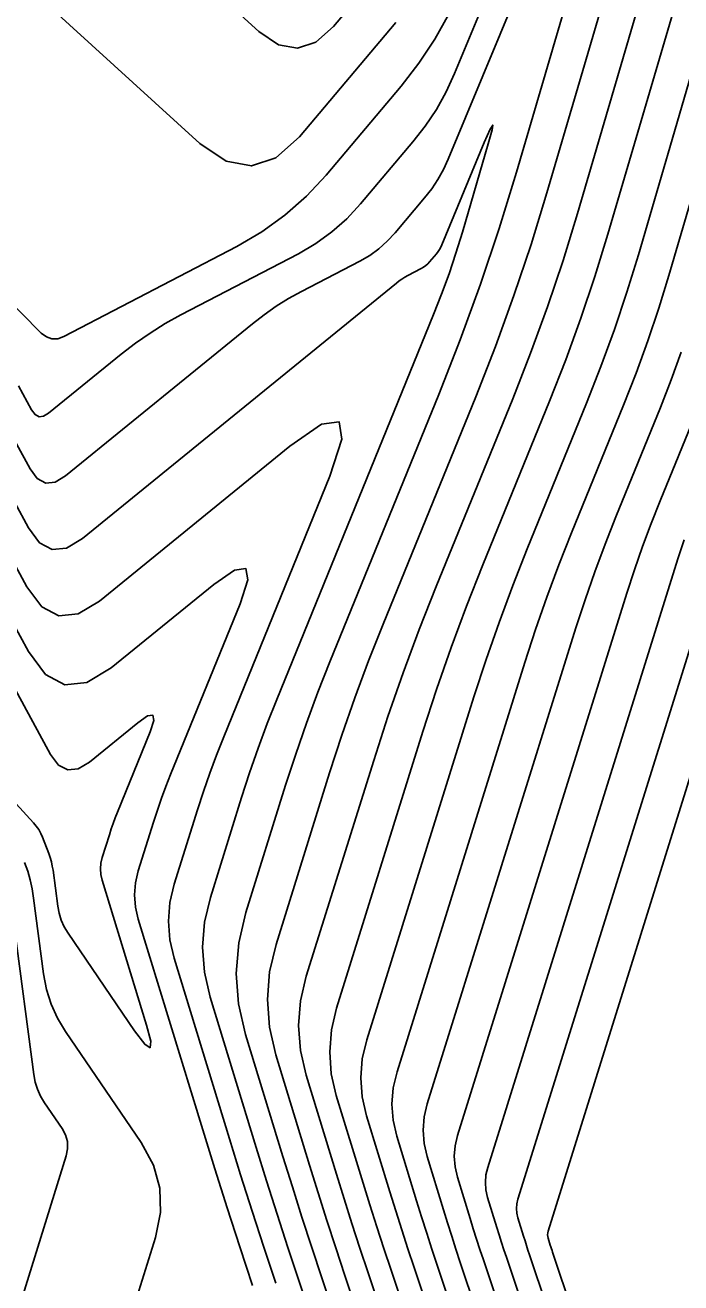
# Model space of a CAD drawing. Extents: x 1354696 to 1366163, y 660729 to 670380.
# Drawn here: x 1361854.8 to 1361871.94, y 664359.31 to 664392.18 of the extents above; entities that cross this region are included whole.
import ezdxf

# ---------------------------------------------------------------- set-up
doc = ezdxf.new("R2010")
doc.units = 0
doc.layers.add('R_Contours', color=7, linetype='Continuous')

msp = doc.modelspace()

# ---------------------------------------------------------------- linework, layer by layer
at = {"layer": 'R_Contours'}
for points in [[(1361854.219, 664381.889), (1361854.928, 664380.584), (1361855.118, 664380.328), (1361855.337, 664380.212), (1361855.583, 664380.236), (1361855.857, 664380.401), (1361860.74, 664384.376), (1361861.045, 664384.611), (1361861.361, 664384.831), (1361861.687, 664385.034), (1361862.025, 664385.22), (1361863.548, 664386.013), (1361863.805, 664386.163), (1361864.044, 664386.336), (1361864.264, 664386.531), (1361864.467, 664386.749), (1361865.241, 664387.666), (1361865.425, 664387.901), (1361865.589, 664388.149), (1361865.733, 664388.408), (1361865.858, 664388.679), (1361869.929, 664398.486)], [(1361870.631, 664398.528), (1361867.642, 664388.339), (1361867.189, 664386.866), (1361866.7, 664385.406), (1361866.173, 664383.958), (1361865.61, 664382.523), (1361862.767, 664375.544), (1361862.451, 664374.746), (1361862.153, 664373.941), (1361861.872, 664373.131), (1361861.607, 664372.315), (1361860.568, 664368.99), (1361860.381, 664368.194), (1361860.317, 664367.397), (1361860.377, 664366.601), (1361860.559, 664365.804), (1361861.536, 664362.614), (1361861.783, 664361.818), (1361862.035, 664361.023), (1361862.293, 664360.23), (1361862.555, 664359.439), (1361867.793, 664343.814)], [(1361855.08, 664397.321), (1361860.91, 664392.016), (1361861.423, 664391.668), (1361861.919, 664391.574), (1361862.398, 664391.732), (1361862.861, 664392.144), (1361864.752, 664394.385)], [(1361850.796, 664396.888), (1361859.368, 664389.089), (1361860.051, 664388.626), (1361860.712, 664388.5), (1361861.35, 664388.711), (1361861.966, 664389.26), (1361864.486, 664392.245)], [(1361854.631, 664382.75), (1361854.97, 664382.125), (1361855.061, 664382.003), (1361855.166, 664381.947), (1361855.284, 664381.959), (1361855.415, 664382.038), (1361857.314, 664383.584), (1361857.683, 664383.869), (1361858.065, 664384.134), (1361858.46, 664384.38), (1361858.868, 664384.605), (1361861.941, 664386.205), (1361862.395, 664386.47), (1361862.818, 664386.775), (1361863.208, 664387.121), (1361863.566, 664387.506), (1361864.934, 664389.127), (1361865.258, 664389.542), (1361865.548, 664389.979), (1361865.804, 664390.437), (1361866.024, 664390.916), (1361868.587, 664397.09)], [(1361871.054, 664396.716), (1361868.438, 664387.799), (1361868.023, 664386.449), (1361867.574, 664385.11), (1361867.092, 664383.783), (1361866.575, 664382.468), (1361864.155, 664376.527), (1361863.776, 664375.566), (1361863.416, 664374.597), (1361863.077, 664373.621), (1361862.758, 664372.638), (1361861.358, 664368.157), (1361861.189, 664367.436), (1361861.131, 664366.715), (1361861.185, 664365.993), (1361861.35, 664365.271), (1361862.235, 664362.382), (1361862.459, 664361.661), (1361862.687, 664360.941), (1361862.92, 664360.223), (1361863.158, 664359.506), (1361868.352, 664344.012)], [(1361871.477, 664394.905), (1361869.234, 664387.259), (1361868.857, 664386.031), (1361868.449, 664384.814), (1361868.01, 664383.608), (1361867.541, 664382.412), (1361865.544, 664377.51), (1361865.1, 664376.386), (1361864.679, 664375.253), (1361864.282, 664374.111), (1361863.91, 664372.96), (1361862.148, 664367.324), (1361861.997, 664366.678), (1361861.945, 664366.032), (1361861.993, 664365.385), (1361862.141, 664364.738), (1361862.934, 664362.15), (1361863.135, 664361.504), (1361863.339, 664360.859), (1361863.548, 664360.216), (1361863.761, 664359.573), (1361868.957, 664344.075)], [(1361850.292, 664393.034), (1361854.265, 664385.253), (1361854.355, 664385.092), (1361854.457, 664384.939), (1361854.57, 664384.795), (1361854.696, 664384.66), (1361855.22, 664384.134), (1361855.355, 664384.03), (1361855.499, 664383.98), (1361855.651, 664383.984), (1361855.811, 664384.043), (1361860.334, 664386.398), (1361860.986, 664386.778), (1361861.591, 664387.215), (1361862.151, 664387.71), (1361862.664, 664388.263), (1361864.626, 664390.587), (1361865.092, 664391.183), (1361865.508, 664391.81), (1361865.874, 664392.467)], [(1361871.9, 664393.093), (1361870.03, 664386.719), (1361869.691, 664385.614), (1361869.324, 664384.518), (1361868.929, 664383.433), (1361868.506, 664382.356), (1361866.76, 664378.071), (1361866.335, 664376.995), (1361865.933, 664375.911), (1361865.554, 664374.819), (1361865.197, 664373.719), (1361862.939, 664366.491), (1361862.804, 664365.92), (1361862.759, 664365.349), (1361862.801, 664364.777), (1361862.932, 664364.206), (1361863.633, 664361.918), (1361863.81, 664361.347), (1361863.991, 664360.777), (1361864.175, 664360.208), (1361864.364, 664359.641), (1361869.738, 664343.611)], [(1361872.323, 664391.281), (1361870.826, 664386.179), (1361870.525, 664385.197), (1361870.198, 664384.223), (1361869.847, 664383.257), (1361869.471, 664382.301), (1361867.919, 664378.491), (1361867.542, 664377.535), (1361867.184, 664376.571), (1361866.847, 664375.601), (1361866.53, 664374.622), (1361863.729, 664365.658), (1361863.612, 664365.162), (1361863.573, 664364.666), (1361863.61, 664364.17), (1361863.723, 664363.673), (1361864.332, 664361.686), (1361864.486, 664361.19), (1361864.643, 664360.695), (1361864.803, 664360.201), (1361864.967, 664359.708), (1361870.519, 664343.146)], [(1361872.823, 664389.731), (1361871.623, 664385.639), (1361871.358, 664384.779), (1361871.073, 664383.927), (1361870.766, 664383.082), (1361870.437, 664382.245), (1361869.079, 664378.911), (1361868.748, 664378.074), (1361868.435, 664377.231), (1361868.14, 664376.382), (1361867.863, 664375.526), (1361864.519, 664364.825), (1361864.42, 664364.404), (1361864.386, 664363.983), (1361864.418, 664363.562), (1361864.514, 664363.14), (1361865.031, 664361.454), (1361865.161, 664361.033), (1361865.295, 664360.613), (1361865.431, 664360.194), (1361865.569, 664359.776), (1361871.3, 664342.682)], [(1361853.808, 664381.027), (1361854.886, 664379.043), (1361855.176, 664378.654), (1361855.508, 664378.477), (1361855.883, 664378.514), (1361856.3, 664378.764), (1361864.501, 664385.44), (1361864.572, 664385.494), (1361864.645, 664385.545), (1361864.721, 664385.593), (1361864.8, 664385.636), (1361865.154, 664385.821), (1361865.214, 664385.856), (1361865.27, 664385.896), (1361865.321, 664385.941), (1361865.368, 664385.992), (1361865.548, 664386.206), (1361865.591, 664386.26), (1361865.629, 664386.318), (1361865.663, 664386.378), (1361865.692, 664386.441), (1361866.8, 664389.112), (1361866.952, 664389.459), (1361867.02, 664389.569), (1361867.003, 664389.441), (1361866.903, 664389.075), (1361866.226, 664386.766), (1361866.059, 664386.222), (1361865.878, 664385.683), (1361865.684, 664385.148), (1361865.476, 664384.619), (1361861.378, 664374.56), (1361861.127, 664373.926), (1361860.89, 664373.286), (1361860.666, 664372.641), (1361860.456, 664371.992), (1361859.641, 664369.385), (1361859.488, 664368.733), (1361859.436, 664368.08), (1361859.484, 664367.428), (1361859.634, 664366.775), (1361860.838, 664362.846), (1361861.108, 664361.975), (1361861.383, 664361.105), (1361861.665, 664360.237), (1361861.952, 664359.371), (1361867.235, 664343.615)], [(1361871.947, 664383.631), (1361871.684, 664382.907), (1361871.402, 664382.189), (1361870.238, 664379.331), (1361869.954, 664378.614), (1361869.686, 664377.891), (1361869.433, 664377.163), (1361869.195, 664376.429), (1361865.309, 664363.992), (1361865.228, 664363.646), (1361865.2, 664363.3), (1361865.226, 664362.954), (1361865.305, 664362.608), (1361865.73, 664361.222), (1361865.837, 664360.876), (1361865.947, 664360.531), (1361866.058, 664360.187), (1361866.172, 664359.843), (1361872.081, 664342.218)], [(1361872.368, 664382.134), (1361871.397, 664379.751), (1361871.161, 664379.153), (1361870.937, 664378.551), (1361870.726, 664377.944), (1361870.528, 664377.332), (1361866.099, 664363.159), (1361866.036, 664362.888), (1361866.014, 664362.617), (1361866.034, 664362.346), (1361866.096, 664362.075), (1361866.429, 664360.99), (1361866.513, 664360.72), (1361866.598, 664360.449), (1361866.686, 664360.18), (1361866.775, 664359.91), (1361872.862, 664341.753)], [(1361853.397, 664380.166), (1361854.843, 664377.502), (1361855.233, 664376.979), (1361855.68, 664376.742), (1361856.183, 664376.792), (1361856.742, 664377.127), (1361861.715, 664381.175), (1361862.549, 664381.752), (1361863.003, 664381.814), (1361863.075, 664381.362), (1361862.767, 664380.396), (1361859.99, 664373.577), (1361859.803, 664373.105), (1361859.627, 664372.63), (1361859.461, 664372.151), (1361859.304, 664371.669), (1361858.699, 664369.732), (1361858.585, 664369.248), (1361858.547, 664368.764), (1361858.583, 664368.279), (1361858.694, 664367.794), (1361860.139, 664363.078), (1361860.432, 664362.132), (1361860.732, 664361.187), (1361861.037, 664360.245), (1361861.349, 664359.304)], [(1361887.571, 664354.29), (1361870.775, 664356.092), (1361870.375, 664356.185), (1361870.049, 664356.37), (1361869.798, 664356.649), (1361869.621, 664357.019), (1361868.584, 664360.112), (1361868.569, 664360.158), (1361868.554, 664360.203), (1361868.539, 664360.249), (1361868.525, 664360.294), (1361868.469, 664360.477), (1361868.459, 664360.523), (1361868.455, 664360.569), (1361868.459, 664360.614), (1361868.47, 664360.66), (1361874.526, 664380.042)], [(1361851.95, 664379.594), (1361855.464, 664373.122), (1361855.673, 664372.842), (1361855.913, 664372.715), (1361856.182, 664372.741), (1361856.482, 664372.921), (1361857.743, 664373.948), (1361858, 664374.125), (1361858.139, 664374.144), (1361858.162, 664374.005), (1361858.067, 664373.708), (1361857.213, 664371.61), (1361857.155, 664371.465), (1361857.101, 664371.319), (1361857.05, 664371.172), (1361857.002, 664371.023), (1361856.816, 664370.428), (1361856.781, 664370.279), (1361856.769, 664370.13), (1361856.78, 664369.981), (1361856.814, 664369.831), (1361857.973, 664366.048), (1361858.081, 664365.623), (1361858.065, 664365.456), (1361857.924, 664365.548), (1361857.66, 664365.898), (1361855.922, 664368.451), (1361855.822, 664368.616), (1361855.744, 664368.789), (1361855.687, 664368.97), (1361855.652, 664369.159), (1361855.529, 664370.092), (1361855.511, 664370.204), (1361855.487, 664370.314), (1361855.456, 664370.423), (1361855.418, 664370.53), (1361855.255, 664370.954), (1361855.21, 664371.057), (1361855.155, 664371.155), (1361855.092, 664371.247), (1361855.02, 664371.334), (1361850.497, 664376.284)], [(1361860.746, 664359.237), (1361860.41, 664360.252), (1361860.08, 664361.269), (1361859.756, 664362.289), (1361859.44, 664363.31), (1361857.754, 664368.813), (1361857.681, 664369.13), (1361857.658, 664369.447), (1361857.683, 664369.763), (1361857.757, 664370.08), (1361858.153, 664371.346), (1361858.255, 664371.662), (1361858.364, 664371.975), (1361858.479, 664372.285), (1361858.601, 664372.594), (1361860.417, 664377.052), (1361860.619, 664377.684), (1361860.571, 664377.979), (1361860.275, 664377.938), (1361859.729, 664377.561), (1361857.049, 664375.38), (1361856.412, 664374.998), (1361855.838, 664374.941), (1361855.329, 664375.211), (1361854.885, 664375.807), (1361852.923, 664379.42)], [(1361872.717, 664349.658), (1361871.856, 664350.149), (1361871.191, 664350.885), (1361870.723, 664351.865), (1361867.981, 664360.045), (1361867.941, 664360.165), (1361867.902, 664360.285), (1361867.864, 664360.406), (1361867.826, 664360.526), (1361867.678, 664361.01), (1361867.651, 664361.131), (1361867.642, 664361.252), (1361867.651, 664361.372), (1361867.68, 664361.493), (1361873.193, 664379.139)], [(1361872.715, 664344.058), (1361867.378, 664359.978), (1361867.313, 664360.172), (1361867.25, 664360.367), (1361867.188, 664360.563), (1361867.128, 664360.758), (1361866.887, 664361.543), (1361866.842, 664361.739), (1361866.828, 664361.934), (1361866.843, 664362.13), (1361866.889, 664362.326), (1361871.861, 664378.235), (1361872.019, 664378.725)], [(1361854.787, 664370.297), (1361854.867, 664370.07), (1361854.933, 664369.839), (1361854.985, 664369.605), (1361855.023, 664369.367), (1361855.284, 664367.383), (1361855.36, 664366.981), (1361855.481, 664366.596), (1361855.647, 664366.229), (1361855.857, 664365.878), (1361857.834, 664362.975), (1361858.151, 664362.39), (1361858.318, 664361.781), (1361858.336, 664361.151), (1361858.204, 664360.498), (1361857.38, 664357.843)], [(1361850.719, 664346.034), (1361855.872, 664362.627), (1361855.91, 664362.817), (1361855.905, 664363), (1361855.856, 664363.177), (1361855.764, 664363.348), (1361855.308, 664364.017), (1361855.205, 664364.189), (1361855.124, 664364.369), (1361855.065, 664364.557), (1361855.028, 664364.753), (1361854.517, 664368.642)]]:
    msp.add_lwpolyline(points, dxfattribs=at)

doc.saveas('drawing.dxf')
